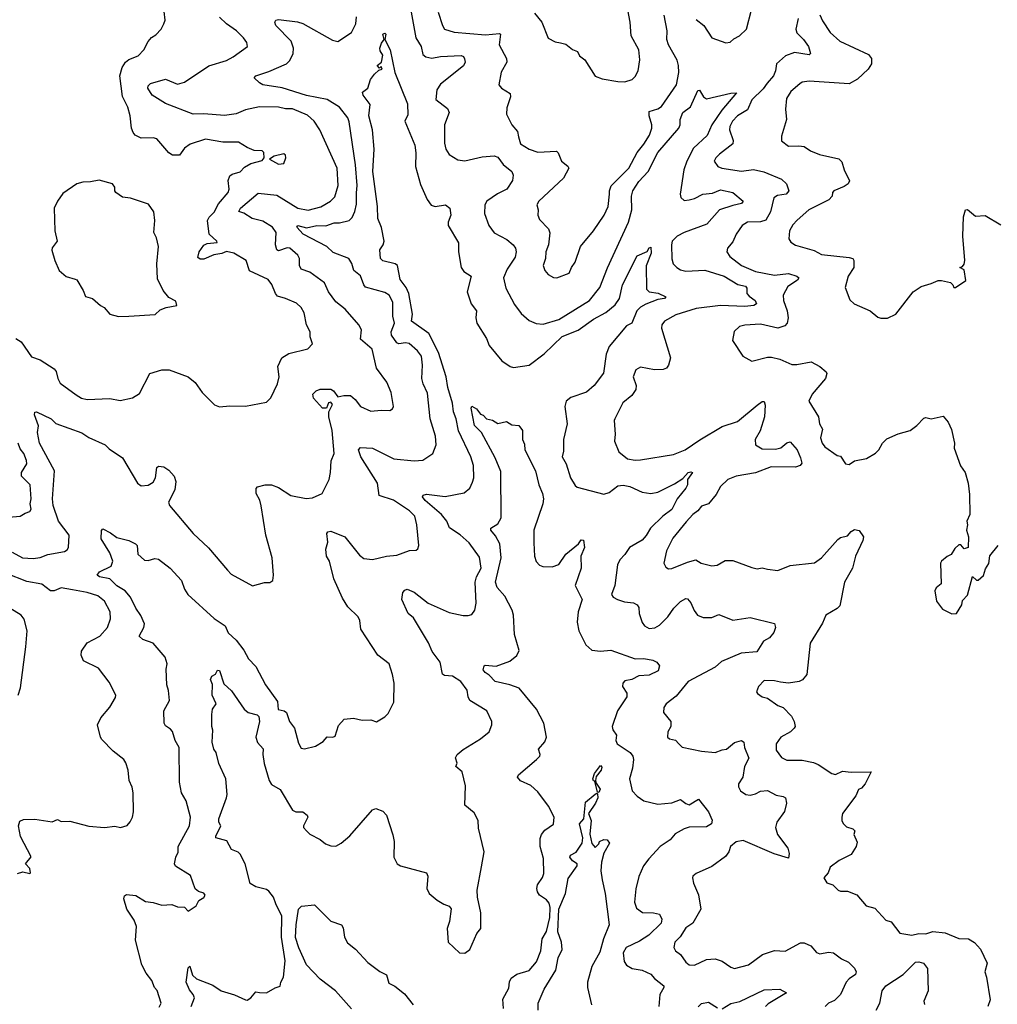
# Model space of a CAD drawing. Extents: x 1690054 to 1842981, y 782881 to 914114.
# Tile 654 of 656: x 1805038 to 1810655, y 888038 to 893699. Entities that reach past the tile are written whole.
import ezdxf

# ---------------------------------------------------------------- set-up
doc = ezdxf.new("R2010")
doc.units = 0

msp = doc.modelspace()

# ---------------------------------------------------------------- linework, layer by layer
at = {"layer": '0CON10XD'}
for points in [[(1807280, 893785), (1807314.7, 893595), (1807344, 893545), (1807355, 893498.6), (1807372, 893485), (1807405, 893476.8), (1807455, 893487.9), (1807575, 893492.9), (1807587.6, 893487.6), (1807593.3, 893473.3), (1807596.9, 893455), (1807587.1, 893432.9), (1807455, 893327.5), (1807433.8, 893295), (1807429.7, 893239.7), (1807495, 893188.1), (1807505.5, 893165), (1807478.5, 893095), (1807478.3, 892988.3), (1807486, 892955), (1807505, 892923.8), (1807555, 892892.5), (1807595, 892887.8), (1807695, 892910.9), (1807765, 892915.8), (1807785, 892907.5), (1807816.2, 892866.2), (1807865.7, 892825), (1807872.5, 892805), (1807868.8, 892775), (1807836, 892725), (1807782.7, 892697.3), (1807721.4, 892655), (1807711.4, 892635), (1807707.8, 892585), (1807733.3, 892515), (1807763.8, 892473.8), (1807837.5, 892435), (1807873.3, 892405), (1807886.4, 892385), (1807890.8, 892365), (1807885, 892334.2), (1807838.8, 892265), (1807817.5, 892215), (1807831.5, 892155), (1807881.5, 892061.5), (1807918.8, 892008.8), (1807965, 891970), (1808005, 891951.9), (1808045, 891948.1), (1808135, 891974.6), (1808312.2, 892085), (1808370.8, 892159.2), (1808415, 892272.9), (1808537, 892535), (1808556.1, 892605), (1808553.8, 892685), (1808561.9, 892715), (1808595, 892769.3), (1808649.5, 892825), (1808705.3, 892935), (1808825, 893074.2), (1808832.2, 893095), (1808832.2, 893125), (1808848.6, 893165), (1808891.4, 893198.6), (1808935, 893291.2), (1808945, 893293.3), (1808966.2, 893255), (1808985, 893242.9), (1809125, 893275.6), (1809157.5, 893277.5), (1809072.4, 893177.6), (1809015.2, 893094.8), (1808987.4, 893032.6), (1808909, 892961), (1808870.5, 892885), (1808853.5, 892835), (1808833.8, 892695), (1808836.5, 892676.5), (1808855, 892659.2), (1808885, 892662.5), (1808915, 892670.4), (1808963.5, 892696.5), (1809018.5, 892701.5), (1809065, 892720.9), (1809135, 892704.3), (1809194.2, 892655), (1809185, 892641.1), (1809135, 892631.1), (1809058.6, 892605), (1808986.5, 892523.5), (1808855, 892475.3), (1808815.7, 892454.3), (1808787.7, 892425), (1808782.7, 892405), (1808784.6, 892324.6), (1808793.1, 892295), (1808813.3, 892273.3), (1808835, 892260), (1808865, 892252.5), (1808975, 892258.9), (1809085, 892223.9), (1809165, 892175.4), (1809207.7, 892167.7), (1809215.5, 892155), (1809216.9, 892125), (1809229.1, 892109.1), (1809263.1, 892085), (1809271.9, 892065), (1809256.2, 892055), (1809205, 892049), (1809065.2, 892054.8), (1808925, 892038.6), (1808807.5, 892002.5), (1808742.5, 891965), (1808726.7, 891945), (1808725.5, 891925), (1808778, 891755), (1808766.8, 891713.2), (1808754.3, 891695.7), (1808735, 891688.6), (1808685, 891685.6), (1808605, 891701.2), (1808578.8, 891685), (1808562.5, 891645), (1808580.8, 891595), (1808577.6, 891572.4), (1808555, 891538), (1808504.4, 891495.6), (1808457.5, 891405), (1808453.3, 891395), (1808460, 891315), (1808456.2, 891275), (1808480, 891215), (1808530, 891175), (1808575, 891166.7), (1808605, 891168.5), (1808795, 891198.2), (1808862, 891225), (1808946.5, 891283.5), (1809075, 891360), (1809161.9, 891388.1), (1809275, 891482.9), (1809305, 891503.8), (1809315, 891503.3), (1809322.3, 891482.3), (1809318, 891415), (1809291.9, 891335), (1809263.1, 891285), (1809265.4, 891255.4), (1809305, 891231.2), (1809380.4, 891229.6), (1809411.8, 891238.2), (1809445, 891265.6), (1809465, 891272), (1809505, 891225.8), (1809525, 891180), (1809531.2, 891148.8), (1809522.5, 891135), (1809495, 891126), (1809355, 891127.5), (1809265, 891093.4), (1809154.7, 891075.3), (1809107.5, 891055), (1809064.2, 891015), (1809040, 890970), (1808995.8, 890915), (1808955, 890902), (1808934.6, 890875.4), (1808905, 890854.4), (1808867.3, 890812.7), (1808791.7, 890718.2), (1808754.5, 890645), (1808739.4, 890575), (1808750.5, 890550.5), (1808765, 890542.5), (1808785, 890543.1), (1808875, 890580), (1808922.6, 890592.6), (1808953.5, 890573.5), (1809015, 890558.5), (1809046.2, 890563.8), (1809090.9, 890589.1), (1809135, 890590.6), (1809245, 890549.2), (1809275, 890542.5), (1809305, 890547.1), (1809335, 890539.2), (1809395, 890532.5), (1809465, 890560), (1809605, 890576), (1809645, 890604.2), (1809739.2, 890710.8), (1809755, 890721.5), (1809795, 890730.8), (1809815, 890755.8), (1809835, 890768.1), (1809862.5, 890762.5), (1809886, 890725), (1809882.9, 890705), (1809841.2, 890615), (1809822.5, 890545), (1809778, 890465), (1809750, 890330), (1809735.9, 890314.1), (1809670, 890275), (1809651.3, 890228.7), (1809579.1, 890115), (1809560.9, 889935), (1809536.4, 889903.6), (1809516.5, 889893.5), (1809455, 889883.8), (1809409.6, 889889.6), (1809375, 889898.5), (1809315, 889900), (1809282.5, 889865), (1809272.5, 889835), (1809277.5, 889825), (1809305, 889806.2), (1809335, 889798), (1809395, 889756), (1809424.5, 889744.5), (1809472.5, 889695), (1809488.8, 889665), (1809493.3, 889635), (1809487.5, 889625), (1809467.5, 889605), (1809412, 889575), (1809384.4, 889535), (1809385, 889500), (1809415, 889458), (1809445, 889441.4), (1809535, 889442.7), (1809598.3, 889428.3), (1809626.6, 889416.6), (1809705, 889366), (1809725, 889360), (1809765, 889378), (1809815, 889372.5), (1809930, 889375), (1809896.7, 889305), (1809875, 889280), (1809857, 889273), (1809842.3, 889237.7), (1809766.7, 889135), (1809761.2, 889115), (1809762.5, 889092.5), (1809772.5, 889075), (1809789.3, 889059.3), (1809825, 889046.7), (1809836.2, 889036.2), (1809831.2, 889015), (1809850.5, 888970.5), (1809844.2, 888945), (1809815, 888898.8), (1809746.7, 888865), (1809695, 888826.7), (1809683.3, 888795), (1809658.8, 888765), (1809675, 888736.7), (1809710, 888725), (1809740, 888695), (1809755, 888688.8), (1809795, 888688.8), (1809848.3, 888668.3), (1809901.2, 888605), (1809950.9, 888590.9), (1810015, 888522.5), (1810045, 888512.5), (1810095, 888446.7), (1810165, 888436.7), (1810205, 888444.7), (1810245, 888443.1), (1810285, 888456.5), (1810355, 888448.6), (1810435, 888417.5), (1810490, 888415), (1810525, 888393.3), (1810558, 888355), (1810597.1, 888275), (1810582.9, 888225), (1810594.3, 888195), (1810614.6, 888065), (1810601.4, 888025)], [(1804995, 890638.1), (1805054.2, 890604.2), (1805115, 890601.6), (1805155, 890607.5), (1805200, 890625), (1805295, 890641.8), (1805309.8, 890650.2), (1805318.1, 890665), (1805321.5, 890735), (1805260.3, 890815), (1805230.3, 890905), (1805226.5, 890945), (1805237.3, 891105), (1805151.1, 891265), (1805140, 891325), (1805145.7, 891364.3), (1805122.5, 891427.5), (1805125, 891442.5), (1805135, 891444), (1805218.8, 891405), (1805245, 891377.5), (1805395, 891324.4), (1805435, 891296.7), (1805528.8, 891255), (1805551.5, 891231.5), (1805629.2, 891179.2), (1805714.6, 891034.6), (1805735, 891019.2), (1805775, 891021.9), (1805805, 891039.2), (1805818.1, 891065), (1805826.1, 891123.9), (1805835, 891131.2), (1805865, 891128), (1805895, 891109.2), (1805925, 891074.2), (1805934.6, 891044.6), (1805929.6, 890995), (1805892.9, 890925), (1805898.6, 890905), (1806034, 890745), (1806122.1, 890662.1), (1806231.2, 890535), (1806251.9, 890511.9), (1806375, 890443.3), (1806445, 890462.5), (1806475, 890462.5), (1806492.5, 890475), (1806496.7, 890505), (1806488, 890605), (1806451.2, 890735), (1806424.4, 890904.4), (1806416.6, 890936.6), (1806396, 890975), (1806396.1, 891003.9), (1806405, 891013.3), (1806447.5, 891025), (1806485, 891025.5), (1806525, 891008.9), (1806595, 890963.8), (1806684.5, 890945.5), (1806720.5, 890949.5), (1806776, 890975), (1806815.6, 891055), (1806824.5, 891095.5), (1806827.9, 891162.1), (1806844, 891205), (1806833.8, 891336.2), (1806814.6, 891415), (1806813.3, 891445), (1806835.9, 891485.9), (1806825, 891500), (1806813, 891497), (1806800, 891465), (1806777.5, 891465), (1806725, 891523.3), (1806722, 891545), (1806741.2, 891565), (1806765, 891574), (1806825, 891574), (1806840, 891565), (1806865, 891530), (1806901.1, 891538.9), (1806937.6, 891537.6), (1806965, 891514.4), (1806995, 891474.5), (1807055, 891448), (1807115, 891454.2), (1807165, 891451.4), (1807179.3, 891460.7), (1807185.5, 891475), (1807172.7, 891555), (1807146.7, 891615), (1807088.6, 891695), (1807063.5, 891805), (1806995, 891862), (1807002.1, 891915), (1806986.8, 891945), (1806907.8, 892035), (1806855, 892077.1), (1806811.9, 892135), (1806789.2, 892185), (1806705, 892247.3), (1806654.9, 892264.9), (1806644.8, 892284.8), (1806645.2, 892304.8), (1806644.6, 892325), (1806635, 892344.4), (1806589.2, 892385), (1806575, 892387.1), (1806525, 892369.6), (1806514.7, 892374.7), (1806507.8, 892405), (1806512.1, 892475), (1806490.8, 892505), (1806435, 892540), (1806374.2, 892555), (1806325, 892586.4), (1806296.7, 892596.7), (1806306.7, 892615), (1806408, 892702), (1806515, 892689.2), (1806635, 892615.9), (1806695, 892602.9), (1806767.7, 892622.3), (1806823.3, 892655), (1806848.9, 892681.1), (1806867.5, 892745), (1806861.3, 892845), (1806761.5, 893065), (1806730, 893115), (1806690.5, 893149.5), (1806605, 893185.5), (1806565, 893185.5), (1806525, 893195.4), (1806415, 893198.2), (1806335, 893181.1), (1806282.3, 893157.7), (1806215, 893147.5), (1806095, 893157.7), (1806035, 893155.3), (1805875, 893216.7), (1805798, 893265), (1805773.8, 893305), (1805775, 893317.5), (1805788.8, 893331.2), (1805875, 893357.5), (1805945, 893327.9), (1805985, 893339.6), (1806125, 893433.3), (1806226.4, 893463.6), (1806264.5, 893485.5), (1806346.7, 893545), (1806343, 893567), (1806324.3, 893595), (1806284.3, 893635), (1806225, 893674.5), (1806185, 893712.3)], [(1806344.2, 892964.2), (1806294.2, 892994.2), (1806205, 892995.5), (1806105, 893012.5), (1806016.8, 892983.2), (1805985, 892960), (1805955, 892920.6), (1805915, 892920.5), (1805893.7, 892933.7), (1805825, 893014.3), (1805805, 893019.4), (1805735, 893017.8), (1805701.2, 893035), (1805690.5, 893050.5), (1805680.6, 893075), (1805672.5, 893145), (1805658.6, 893195), (1805627.7, 893257.7), (1805612.9, 893375), (1805626.7, 893423.3), (1805645, 893454.5), (1805665, 893469.2), (1805719.2, 893490.8), (1805751.4, 893525), (1805775, 893573.3), (1805794.1, 893595.9), (1805819.3, 893610.7), (1805850, 893645), (1805866.7, 893675), (1805873.3, 893695), (1805867.1, 893745)], [(1807315, 890649.2), (1807325, 890656.2), (1807331.4, 890675), (1807320, 890795), (1807307.3, 890845), (1807277.8, 890875), (1807185, 890936.1), (1807103.5, 890963.5), (1807094.6, 891035), (1806998.5, 891185), (1806984, 891225), (1806995, 891240), (1807065, 891236.4), (1807186.7, 891175), (1807305, 891163.1), (1807354.4, 891165.6), (1807411.2, 891205), (1807430, 891255), (1807427.8, 891305), (1807395.5, 891405), (1807381.1, 891551.1), (1807355.6, 891605), (1807349.1, 891635), (1807352.5, 891712.5), (1807347.1, 891765), (1807324.4, 891795), (1807275, 891837.3), (1807255, 891841.8), (1807216, 891836), (1807205, 891840.9), (1807174.7, 891885), (1807173.1, 891905), (1807191.6, 891955), (1807182.7, 891995), (1807181.2, 892075), (1807160, 892115), (1807135, 892131.2), (1807025, 892161.5), (1807014.3, 892174.3), (1806995, 892225.7), (1806957.1, 892257.1), (1806946.8, 892296.8), (1806929.5, 892325), (1806839.7, 892359.8), (1806801.8, 892395), (1806666.2, 892465), (1806630, 892505), (1806635, 892516.4), (1806685, 892502.8), (1806745, 892514.7), (1806796.6, 892513.4), (1806845, 892530), (1806875, 892531.1), (1806930.8, 892545), (1806947.7, 892562.3), (1806964.1, 892595.9), (1806972.3, 892637.7), (1806973.8, 892703.8), (1806976.6, 892745), (1806967.8, 892865), (1806931.2, 893111.2), (1806922.5, 893135), (1806875.6, 893195), (1806805, 893239.7), (1806685, 893262), (1806545, 893307.6), (1806435, 893324.5), (1806414.8, 893334.8), (1806384.4, 893364.4), (1806394.7, 893375.3), (1806469.5, 893400.5), (1806570, 893445), (1806590.6, 893465), (1806609.4, 893505), (1806611.8, 893535), (1806597.3, 893575), (1806510, 893665), (1806504.6, 893685), (1806510, 893695), (1806525, 893699.5), (1806634.1, 893685.9), (1806665, 893676.2), (1806835, 893581.5), (1806865, 893573.5), (1806945, 893625.6), (1806968.7, 893675), (1806973.7, 893715)], [(1807442.4, 893742.4), (1807466.4, 893665), (1807478, 893645), (1807535, 893626.9), (1807715, 893612.2), (1807795, 893620), (1807800, 893615), (1807793.6, 893555), (1807834.4, 893475), (1807836.9, 893455), (1807803.4, 893396.6), (1807790.8, 893325), (1807806, 893305), (1807856, 893275), (1807857.5, 893255), (1807837.1, 893192.9), (1807835.8, 893155), (1807865.6, 893095), (1807897.5, 893055), (1807904.5, 893024.5), (1807915.7, 892985.7), (1807965, 892954.2), (1808015, 892937.8), (1808122.5, 892942.5), (1808132.6, 892932.6), (1808151.1, 892885), (1808187.5, 892857.5), (1808193.8, 892845), (1808162.4, 892787.6), (1808020.8, 892655), (1808010, 892635), (1808017.5, 892605), (1808015.8, 892575), (1808025, 892550), (1808075.8, 892495.8), (1808084.3, 892474.3), (1808077.1, 892405), (1808060.6, 892365), (1808058.6, 892325), (1808045.8, 892285), (1808055, 892256.7), (1808074.3, 892234.3), (1808105, 892217.5), (1808125, 892214.4), (1808195, 892241.2), (1808208, 892275), (1808229.2, 892305), (1808260.6, 892395), (1808335.7, 892484.3), (1808396.7, 892575), (1808419.1, 892625), (1808426.9, 892695), (1808426.9, 892715), (1808436.8, 892743.2), (1808538.9, 892845), (1808585.5, 892935), (1808625, 892983.1), (1808656.9, 893035), (1808670, 893075), (1808670.4, 893095), (1808654, 893146), (1808655, 893170.8), (1808705, 893185.3), (1808725, 893198.7), (1808812.8, 893325), (1808825.3, 893395), (1808823.9, 893435), (1808816.2, 893466.2), (1808766.7, 893555), (1808756.9, 893585), (1808758.6, 893635), (1808740.8, 893725)], [(1807996.4, 893736.4), (1808037.5, 893685), (1808075, 893593.3), (1808115, 893572), (1808145, 893565.8), (1808175, 893558.8), (1808215, 893526.7), (1808242.5, 893515), (1808255, 893490), (1808285, 893467.5), (1808345, 893373.8), (1808385, 893358), (1808475, 893344.2), (1808515, 893342), (1808556.7, 893355), (1808575, 893371.2), (1808591.4, 893405), (1808601.7, 893468.3), (1808595.5, 893525.5), (1808551.4, 893605), (1808546, 893685), (1808532.5, 893755)], [(1808925, 893700.6), (1808969.4, 893665), (1809014.2, 893595), (1809095, 893565.8), (1809119.7, 893570.3), (1809140.6, 893589.4), (1809174.4, 893605.6), (1809213.5, 893645), (1809242, 893755)], [(1809635, 893726.2), (1809651.2, 893691.2), (1809695, 893624.5), (1809751.2, 893575), (1809915, 893499.1), (1809932.9, 893475), (1809933.3, 893445), (1809913.1, 893415), (1809852.2, 893357.7), (1809805, 893330.4), (1809575, 893345.7), (1809535, 893338.6), (1809520.9, 893329.1), (1809469.2, 893285), (1809443.1, 893245), (1809438, 893185), (1809444.2, 893125), (1809415, 893030), (1809415, 893002.5), (1809455, 892971.2), (1809515, 892973.8), (1809545, 892968.8), (1809582.5, 892945), (1809634.3, 892924.3), (1809745, 892898.6), (1809761.3, 892881.3), (1809774.6, 892834.6), (1809807, 892773), (1809798.8, 892755), (1809775, 892739.2), (1809716.2, 892715), (1809708.8, 892705), (1809706.1, 892683.9), (1809687.3, 892662.7), (1809572.5, 892605), (1809505, 892545.8), (1809481.1, 892518.9), (1809462.2, 892485), (1809458.1, 892438.1), (1809469.1, 892419.1), (1809495, 892402.5), (1809602.1, 892372.1), (1809645, 892348.6), (1809805, 892331.5), (1809825, 892325.6), (1809831.9, 892315)], [(1809511.2, 893705), (1809496.7, 893645), (1809502.7, 893622.7), (1809541.8, 893585), (1809569.5, 893545), (1809582.5, 893505), (1809574.2, 893495.8), (1809490, 893510), (1809439.2, 893490.8), (1809386.9, 893445), (1809381.5, 893405), (1809370, 893375), (1809333, 893333), (1809309, 893301), (1809245, 893238.5), (1809219.9, 893180.1), (1809162.7, 893145), (1809133.9, 893115), (1809119.3, 893085), (1809116.7, 893065), (1809137.6, 893005), (1809135.5, 892985), (1809058.6, 892925), (1809037.5, 892905), (1809027.5, 892885), (1809050, 892855), (1809072.5, 892845), (1809185, 892828.7), (1809255, 892838), (1809314.1, 892824.1), (1809415, 892781.5), (1809444.3, 892755), (1809457.5, 892715), (1809441.2, 892695), (1809391.7, 892688.3), (1809370.5, 892675), (1809352, 892595), (1809325, 892546.1), (1809295, 892536.5), (1809220, 892535), (1809190, 892515), (1809155, 892466), (1809135, 892421.4), (1809104.3, 892385), (1809101.5, 892365), (1809117.6, 892337.6), (1809185, 892285.3), (1809265, 892251.1), (1809375, 892229.8), (1809455, 892238.8), (1809503.8, 892225), (1809514.2, 892215), (1809507.9, 892202.1), (1809451.5, 892165), (1809425.5, 892115), (1809426, 892085), (1809447.4, 892025), (1809452.8, 891985), (1809446.9, 891955), (1809435, 891939.1), (1809395, 891926), (1809295, 891948.5), (1809205, 891943.1), (1809174.5, 891935.5), (1809144.2, 891905.8), (1809133.8, 891855), (1809193.3, 891765), (1809245, 891735.7), (1809335, 891759.1), (1809358.7, 891758.7), (1809405, 891747.8), (1809475, 891716.7), (1809503.7, 891716.3), (1809585, 891732.5), (1809636, 891705), (1809671.4, 891675), (1809675.5, 891664.5), (1809668.6, 891635), (1809591.9, 891545), (1809572.5, 891505), (1809628.5, 891415), (1809633.8, 891375), (1809650, 891345), (1809639.4, 891295), (1809648.6, 891265), (1809665, 891244), (1809735, 891192.5), (1809755, 891190), (1809783.3, 891145), (1809805, 891142.5), (1809835, 891163.3), (1809903.9, 891176.1), (1809955, 891206.2), (1809973.8, 891225), (1809995.9, 891264.1), (1810021.2, 891288.8), (1810085, 891317.5), (1810155, 891336.7), (1810193.3, 891365), (1810233, 891407), (1810245, 891411.2), (1810275, 891403.3), (1810345, 891420), (1810373.8, 891385), (1810392.3, 891342.3), (1810410, 891265), (1810408, 891235), (1810443.2, 891133.2), (1810470, 891095), (1810487.5, 891035), (1810495, 890970), (1810497.5, 890855), (1810480, 890815), (1810484, 890795), (1810478, 890765), (1810490, 890725), (1810487.5, 890665), (1810465, 890657.5), (1810445, 890680), (1810435, 890680), (1810410.7, 890659.3), (1810390, 890625), (1810366.4, 890613.6), (1810335, 890586.7), (1810328.8, 890575), (1810332.5, 890455), (1810305, 890433.3), (1810296.2, 890415), (1810306.7, 890355), (1810340.7, 890310.7), (1810395, 890283.3), (1810420, 890285), (1810452.5, 890335), (1810455, 890360), (1810485, 890390), (1810513, 890497), (1810535, 890477.5), (1810545, 890477.5), (1810576.4, 890503.6), (1810588.3, 890541.7), (1810607, 890573), (1810613, 890617), (1810660, 890675)], [(1806023.5, 888025), (1806041.9, 888075), (1806034.3, 888095), (1806012.4, 888122.4), (1805994.7, 888165), (1806005, 888248.8), (1806015, 888258), (1806031.1, 888205), (1806054, 888184), (1806148, 888148), (1806195.3, 888115.3), (1806272.6, 888092.6), (1806335, 888063.1), (1806345, 888061.9), (1806365.4, 888074.6), (1806395, 888110), (1806415, 888106.7), (1806455, 888103.8), (1806505, 888133.8), (1806535, 888143.3), (1806538.8, 888165), (1806554.2, 888195), (1806562.2, 888287.8), (1806542.2, 888425), (1806544.7, 888544.7), (1806508.6, 888615), (1806495.8, 888655), (1806468.9, 888688.9), (1806455, 888698.1), (1806395, 888713.8), (1806362.8, 888732.7), (1806333.5, 888845), (1806305, 888902.1), (1806293.4, 888913.4), (1806255, 888927.5), (1806228.4, 888978.4), (1806165.4, 888995.4), (1806164.2, 889005), (1806192.7, 889065), (1806181.1, 889085), (1806181, 889105), (1806226.5, 889225), (1806229.1, 889245), (1806222.3, 889335), (1806181.9, 889421.9), (1806166.3, 889486.3), (1806153.1, 889505), (1806143.1, 889545), (1806148.1, 889615), (1806141.9, 889635), (1806140.8, 889705), (1806146.2, 889735), (1806166, 889765), (1806144.4, 889815), (1806146.1, 889876.1), (1806133.3, 889905), (1806142.5, 889925), (1806163, 889937), (1806175, 889960), (1806185, 889956.7), (1806210, 889880), (1806255, 889840.6), (1806327.7, 889735), (1806350, 889715), (1806402.3, 889702.3), (1806412.1, 889692.1), (1806416, 889665), (1806393.8, 889573.8), (1806404.2, 889544.3), (1806436.2, 889506.2), (1806434.1, 889475), (1806441.9, 889421.9), (1806471.2, 889325), (1806485, 889302.5), (1806533.9, 889273.9), (1806604.3, 889155), (1806625, 889144.4), (1806664.4, 889144.4), (1806690, 889125), (1806693.8, 889115), (1806667.5, 889065), (1806668.8, 889055), (1806685, 889036.2), (1806705, 889016.7), (1806765, 888986.7), (1806795, 888961.2), (1806825, 888948.8), (1806855, 888948), (1806885.5, 888964.5), (1806935, 889006), (1807065, 889156.7), (1807085, 889163.8), (1807125, 889148.8), (1807146, 889125), (1807182.7, 889012.7), (1807189.2, 888975), (1807188, 888885), (1807205.9, 888845.9), (1807225, 888833.8), (1807375, 888793.3), (1807383.8, 888775), (1807376.7, 888705), (1807390, 888675), (1807436.4, 888636.4), (1807475, 888613.3), (1807505, 888603.3), (1807517.7, 888587.7), (1807507.5, 888515), (1807493.3, 888475), (1807500, 888395), (1807565, 888333.3), (1807595, 888332.5), (1807625, 888353.3), (1807663.9, 888446.1), (1807686.7, 888475), (1807688, 888565), (1807668.1, 888655), (1807667.1, 888695), (1807690.6, 888829.4), (1807705.8, 888915), (1807675, 889050), (1807672, 889095), (1807648.3, 889138.3), (1807595, 889182.5), (1807600, 889295), (1807580, 889375), (1807543.8, 889405), (1807551.2, 889425), (1807541.2, 889455), (1807551.2, 889475), (1807585, 889503.8), (1807686.2, 889565), (1807735, 889603.8), (1807750, 889645), (1807750, 889665), (1807722.5, 889725), (1807623.8, 889785), (1807614, 889805), (1807609.4, 889845), (1807573.1, 889895), (1807525, 889925.6), (1807479.2, 889929.2), (1807467, 889937), (1807454.4, 890005), (1807407.3, 890067.3), (1807386.2, 890116.2), (1807299.9, 890259.9), (1807269.4, 890285), (1807234.2, 890365), (1807238.8, 890405), (1807250.9, 890419.1), (1807265, 890424.3), (1807305, 890407.3), (1807385, 890344.6), (1807505, 890290.6), (1807585, 890274), (1807615, 890273.8), (1807635, 890280), (1807653.8, 890305), (1807660, 890345), (1807654.4, 890465), (1807662.5, 890495), (1807690, 890545), (1807678.9, 890608.9), (1807620.6, 890690.6), (1807568, 890738), (1807506.7, 890776.7), (1807491.8, 890815), (1807460.6, 890855), (1807367.5, 890935), (1807352.9, 890955), (1807356, 890965), (1807375, 890971.8), (1807482.8, 890957.2), (1807592.1, 890977.9), (1807624.4, 891005), (1807639.2, 891039.2), (1807646.7, 891065), (1807644.5, 891135), (1807629.1, 891185), (1807558.7, 891335), (1807544.8, 891405), (1807529.7, 891445), (1807525.2, 891495), (1807497.6, 891585), (1807488.7, 891645), (1807445, 891784.5), (1807388.3, 891895), (1807288.4, 891965), (1807293.9, 892005), (1807273.4, 892125), (1807258.2, 892158.2), (1807223.3, 892205), (1807208.1, 892285), (1807194.6, 892294.6), (1807125, 892313.3), (1807111.4, 892325), (1807106.9, 892375), (1807126.5, 892405), (1807132.1, 892425), (1807116.4, 892503.6), (1807095.4, 892555), (1807092.7, 892625), (1807066.2, 892825), (1807074.2, 892955), (1807064.7, 893065), (1807044.3, 893145), (1807051.7, 893211.7), (1807011.9, 893265), (1807008.3, 893281.7), (1807037.5, 893305), (1807053.8, 893355), (1807076.7, 893385), (1807101.7, 893408.3), (1807120, 893415), (1807115, 893430), (1807105, 893420), (1807092.5, 893435), (1807116.1, 893453.9), (1807123.8, 893495), (1807108.8, 893518.8), (1807107.3, 893535), (1807116.7, 893563.3), (1807132.5, 893585), (1807124.5, 893615), (1807135, 893622), (1807142, 893615), (1807136, 893585), (1807165.5, 893525), (1807194, 893395), (1807265.5, 893215), (1807267.7, 893152.3), (1807251.5, 893115), (1807307.5, 892977.5), (1807314, 892934), (1807312.5, 892855), (1807341.2, 892751.2), (1807378.9, 892665), (1807402.2, 892632.2), (1807425, 892624.4), (1807485, 892634.3), (1807509.4, 892615), (1807515.4, 892575), (1807500.4, 892535), (1807499.6, 892515), (1807560, 892415), (1807558.5, 892365), (1807575, 892273.8), (1807590.6, 892250.6), (1807632, 892225), (1807608.5, 892135), (1807631.2, 892065), (1807663.5, 892025), (1807658.2, 891985), (1807664.7, 891955), (1807719.2, 891865), (1807735.5, 891825), (1807807.9, 891737.9), (1807856.7, 891705), (1807875, 891699.2), (1807965, 891712.2), (1808052.1, 891777.9), (1808155, 891876.9), (1808246.5, 891913.5), (1808335, 891977.6), (1808405.2, 892014.8), (1808459.9, 892060.1), (1808483.9, 892095), (1808502.1, 892175), (1808585, 892341.2), (1808643.6, 892366.4), (1808655, 892386.2), (1808665, 892390), (1808666.8, 892356.8), (1808636.9, 892283.1), (1808640, 892150), (1808654.6, 892134.6), (1808707.1, 892127.1), (1808750, 892105), (1808743.3, 892096.7), (1808705, 892090), (1808635, 892063.7), (1808604.3, 892045.7), (1808583.5, 892025), (1808556, 891954), (1808525, 891939.1), (1808425, 891820), (1808408.2, 891775), (1808392.5, 891667.5), (1808339.2, 891595), (1808295, 891557.5), (1808205, 891526.8), (1808177.8, 891505), (1808170.9, 891475), (1808184.1, 891375), (1808162.9, 891285), (1808162.5, 891217.5), (1808154.5, 891185), (1808177.1, 891145), (1808203.6, 891065), (1808230, 891020), (1808241.1, 891011.1), (1808395, 890970.8), (1808425, 890980.7), (1808475, 891018.4), (1808505, 891023.4), (1808544.2, 891014.2), (1808615, 890981.8)], [(1805015, 891865.7), (1805045, 891846), (1805105, 891760.8), (1805155, 891744.2), (1805235, 891692), (1805246.4, 891676.4), (1805256.2, 891636.2), (1805269.8, 891609.8), (1805362.9, 891542.9), (1805393.2, 891523.2), (1805425, 891515.6), (1805555, 891521.4), (1805615, 891510), (1805685, 891524), (1805725, 891550), (1805785.6, 891664.4), (1805855, 891685.6), (1805895.5, 891685.5), (1806005.8, 891645.8), (1806045, 891613.3), (1806086.1, 891556.1), (1806157.5, 891485), (1806185, 891473.3), (1806245, 891478.8), (1806335, 891476.2), (1806455, 891500), (1806481.2, 891525), (1806518.6, 891605), (1806528.2, 891645), (1806520.5, 891705), (1806544.7, 891755.3), (1806585, 891778.9), (1806694, 891806), (1806720, 891835), (1806706, 891875), (1806706, 891905), (1806685.8, 891945), (1806672.7, 892012.7), (1806654.7, 892044.7), (1806628.9, 892068.9), (1806565, 892096.5), (1806518.9, 892108.9), (1806506.7, 892125), (1806486.4, 892176.4), (1806464.5, 892204.5), (1806358.9, 892255), (1806339.1, 892315), (1806267.2, 892357.2), (1806225, 892365.7), (1806200, 892355), (1806152.5, 892347.5), (1806095, 892321.5), (1806075, 892321.1), (1806061.8, 892331.8), (1806068.8, 892365), (1806095, 892403.3), (1806115, 892412.9), (1806171.7, 892418.3), (1806171.2, 892425), (1806126.9, 892465), (1806116, 892545), (1806125.8, 892564.2), (1806155, 892591.9), (1806180.6, 892639.4), (1806236.4, 892705), (1806241.2, 892725), (1806235.3, 892774.7), (1806245, 892800.8), (1806258.9, 892811.1), (1806305, 892824.2), (1806329.8, 892850.2), (1806365, 892872.5), (1806430.7, 892889.3), (1806442.5, 892905), (1806440, 892935), (1806430, 892945), (1806385, 892946.7), (1806344.2, 892964.2)], [(1806525, 892868.8), (1806555, 892872.5), (1806567.5, 892905), (1806565, 892920), (1806555, 892926.7), (1806500, 892915), (1806473, 892897), (1806525, 892868.8)], [(1805605, 891993.3), (1805665, 891994.2), (1805816.4, 892003.6), (1805845, 892030), (1805880, 892045), (1805940, 892055), (1805935, 892080), (1805895, 892102.5), (1805861.2, 892141.2), (1805828.8, 892208.8), (1805825.8, 892295), (1805835.6, 892395), (1805824.2, 892445), (1805808.6, 892475), (1805814.3, 892545), (1805809.2, 892595), (1805778.5, 892638.5), (1805675, 892672.9), (1805628.8, 892678.8), (1805590, 892705), (1805583.8, 892715), (1805583.8, 892735), (1805570, 892755), (1805495, 892775.8), (1805445, 892765.8), (1805400, 892765), (1805365.9, 892754.1), (1805285, 892698.8), (1805254, 892655), (1805235.8, 892614.2), (1805240, 892485), (1805252, 892425), (1805225, 892386.7), (1805223, 892373), (1805238.8, 892315), (1805265, 892257.5), (1805305, 892222.5), (1805356.7, 892206.7), (1805365, 892202.5), (1805402.7, 892142.7), (1805415, 892106.7), (1805456.7, 892095), (1805502.5, 892055), (1805522.5, 892045), (1805555, 892006.7), (1805605, 891993.3)], [(1809831.9, 892315), (1809831.1, 892275), (1809798.6, 892225), (1809780.5, 892159.5), (1809807.3, 892087.3), (1809832.5, 892065), (1809924.1, 892024.1), (1809969.3, 891989.3), (1809987, 891983), (1810025, 891982.5), (1810072.5, 892005), (1810171.2, 892135), (1810217.5, 892165), (1810275, 892181.2), (1810315, 892200), (1810335, 892200), (1810387, 892187), (1810400, 892175), (1810405, 892160), (1810415, 892160), (1810475, 892200), (1810465, 892260), (1810440, 892275), (1810455, 892280), (1810465, 892292.5), (1810468.8, 892315), (1810456.7, 892455), (1810461.2, 892565), (1810473.6, 892606.4), (1810485, 892606.7), (1810529.5, 892569.5), (1810585, 892573.8), (1810675, 892519.2)], [(1807771.9, 890731.9), (1807744.4, 890765), (1807744.2, 890775), (1807785, 890800), (1807803.8, 890835), (1807802.2, 891102.2), (1807769.8, 891179.8), (1807690.8, 891325), (1807650.8, 891365), (1807632.2, 891465), (1807635, 891476), (1807661.7, 891461.7), (1807685, 891430), (1807700, 891425), (1807720, 891405), (1807755, 891396.2), (1807785, 891376.7), (1807835, 891388.6), (1807865, 891370), (1807906.4, 891366.4), (1807927, 891337), (1807927.5, 891285), (1807938.3, 891258.3), (1807941.2, 891225), (1808002.5, 891105), (1808020, 891025), (1808042.2, 890975), (1808048.2, 890945), (1808044.5, 890915), (1807991.9, 890765), (1807992, 890692), (1807995.3, 890615.3), (1808005, 890583.1), (1808023.7, 890563.6), (1808043.8, 890555), (1808096.9, 890553.1), (1808135, 890566.7), (1808175, 890626.4), (1808248.8, 890685), (1808265, 890708.8), (1808277.3, 890707.3), (1808282.5, 890665), (1808261.4, 890615), (1808263.5, 890545), (1808230, 890445), (1808269.7, 890365), (1808246.2, 890295), (1808241.1, 890235), (1808250, 890185), (1808291.8, 890105), (1808325, 890073.5), (1808375, 890068.5), (1808435, 890074.5), (1808575, 890023.8), (1808625, 890025.5), (1808675, 890016.9), (1808698.8, 890005), (1808714, 889985), (1808705.7, 889955), (1808655, 889931.1), (1808595, 889926.7), (1808555, 889906.4), (1808515, 889898.1), (1808504.2, 889885), (1808501.1, 889865), (1808526.9, 889826.9), (1808527.3, 889805), (1808473, 889725), (1808441.4, 889635), (1808446.2, 889616.2), (1808466.7, 889585), (1808463.8, 889555), (1808470, 889535), (1808545.3, 889485.3), (1808560, 889465), (1808564.3, 889445), (1808558.6, 889395), (1808541.8, 889335), (1808556.3, 889266.3), (1808585.3, 889235.3), (1808625, 889207.5), (1808705, 889188), (1808785, 889196.5), (1808835, 889216.4), (1808865, 889193.1), (1808885, 889185.7), (1808937.5, 889217.5), (1808996.2, 889145), (1809016.9, 889096.9), (1809013.2, 889075), (1808985, 889058.9), (1808885, 889056.6), (1808855, 889048), (1808805, 889018.4), (1808775.6, 888984.4), (1808718.7, 888945), (1808652.3, 888875), (1808622.9, 888835), (1808595, 888773.8), (1808577.6, 888702.4), (1808570, 888625), (1808581.6, 888591.6), (1808616.1, 888566.1), (1808680, 888565), (1808715, 888556.2), (1808727, 888527), (1808722.9, 888505), (1808653.8, 888436.2), (1808598.5, 888401.5), (1808522.5, 888365), (1808505.6, 888335), (1808511.4, 888285), (1808525, 888263.8), (1808557.5, 888245), (1808615, 888234.4), (1808665, 888211.2), (1808685.8, 888185.8), (1808738.6, 888145), (1808739.4, 888135), (1808716.7, 888095), (1808710, 888025)], [(1804975, 890838.1), (1805040, 890845), (1805069.1, 890860.9), (1805095, 890872), (1805102.5, 890885), (1805098, 890915), (1805104.3, 890945), (1805097.1, 891025), (1805047.5, 891075), (1805048.5, 891095), (1805078.5, 891145), (1805077.3, 891165), (1805061.2, 891205), (1805041.1, 891231.1), (1805029.4, 891265)], [(1808615, 890981.8), (1808665, 890975.5), (1808705, 890983.3), (1808800.4, 891029.6), (1808848.9, 891061.1), (1808878.8, 891095), (1808895, 891100), (1808903.3, 891095), (1808874.3, 891055.7), (1808874.4, 891025), (1808866.4, 891005), (1808815.3, 890945), (1808785, 890882.8), (1808732.5, 890845), (1808661.8, 890775), (1808637.4, 890732.6), (1808615, 890707.5), (1808541.5, 890665), (1808515, 890624), (1808485.6, 890594.4), (1808472.9, 890565), (1808457.5, 890445), (1808438.8, 890395), (1808448.3, 890378.3), (1808472.5, 890365), (1808512.4, 890352.4), (1808565, 890345.5), (1808585, 890335.5), (1808595, 890320), (1808597.3, 890285), (1808613.7, 890233.7), (1808627.5, 890215), (1808655, 890198.1), (1808688, 890202), (1808715, 890218.5), (1808762.9, 890265), (1808796.5, 890315), (1808835, 890354.2), (1808865, 890371.2), (1808875, 890370), (1808895, 890346.7), (1808913, 890303), (1808932, 890275), (1808965, 890261.1), (1809015, 890261.4), (1809055, 890278.9), (1809135, 890246.5), (1809235, 890261.1), (1809375, 890226.7), (1809380, 890205), (1809371.2, 890175), (1809345.8, 890145), (1809311.2, 890125), (1809273.8, 890065), (1809182.9, 890057.1), (1809070.4, 890009.6), (1809035, 889976.9), (1808878, 889895), (1808810.6, 889809.4), (1808753.3, 889765), (1808740, 889745), (1808737.5, 889715), (1808780, 889665), (1808780, 889635), (1808762, 889605), (1808760, 889575), (1808772.5, 889565), (1808806.4, 889556.4), (1808825, 889536.2), (1808845, 889516.2), (1808955, 889493.8), (1809035, 889485.8), (1809075, 889502), (1809100, 889505), (1809145, 889544.3), (1809186.2, 889555), (1809198.1, 889545), (1809203.1, 889515), (1809226.7, 889453.3), (1809203.3, 889405), (1809192.2, 889345), (1809167.5, 889305), (1809167.7, 889287.7), (1809180, 889265), (1809210, 889245), (1809235, 889241.1), (1809265, 889247.5), (1809295, 889262.9), (1809335, 889267.3), (1809385, 889240.5), (1809425, 889233.3), (1809438.1, 889225), (1809443.2, 889195), (1809432.4, 889147.6), (1809387.7, 889085), (1809381.2, 889055), (1809393.1, 889015), (1809451.6, 888935), (1809460, 888905), (1809455, 888878.8), (1809372.8, 888902.8), (1809195, 888980), (1809155, 888972.9), (1809122.5, 888945), (1809113.1, 888915), (1809092.8, 888887.2), (1809015, 888830), (1808925, 888791.2), (1808906.7, 888775), (1808903.3, 888765), (1808910, 888735), (1808937.8, 888667.8), (1808951.5, 888585), (1808905.3, 888504.7), (1808865, 888478.5), (1808832.9, 888427.1), (1808802.2, 888395), (1808797.1, 888365), (1808805.8, 888345), (1808835, 888324.5), (1808865, 888280.8), (1808885, 888265.7), (1808915, 888262.9), (1808985, 888295.7), (1809035, 888300), (1809075, 888285.6), (1809125, 888251.4), (1809145, 888244.4), (1809225, 888264.4), (1809306.7, 888325), (1809375, 888347.1), (1809435.7, 888344.3), (1809525, 888392.5), (1809545, 888392), (1809584.3, 888374.3), (1809616.8, 888336.8), (1809635, 888328.1), (1809685, 888338.2), (1809714.7, 888334.7), (1809760.6, 888300.6), (1809800.4, 888280.4), (1809835, 888245.7), (1809844.4, 888225), (1809840.3, 888209.7), (1809805, 888185.6), (1809786.7, 888165), (1809754.3, 888095), (1809719.1, 888060.9), (1809686.2, 888045), (1809666.2, 888025)], [(1805838.8, 888021.2), (1805850, 888045), (1805827, 888117), (1805811.2, 888135), (1805796.1, 888176.1), (1805765, 888217.5), (1805740, 888265), (1805703.2, 888406.8), (1805708.8, 888485), (1805695, 888522.5), (1805652.5, 888585), (1805636, 888645), (1805638.8, 888661.2), (1805650.6, 888669.4), (1805705, 888662.9), (1805760, 888630), (1805805, 888624.4), (1805855, 888608.5), (1805911.9, 888611.9), (1805945, 888599.2), (1805985, 888596.7), (1806005, 888573.8), (1806052.5, 888605), (1806067.5, 888635), (1806095, 888652.5), (1806102.5, 888665), (1806095, 888676.7), (1806065, 888686.7), (1806045, 888702.5), (1806018.7, 888778.7), (1805933.2, 888833.2), (1805926.2, 888845), (1805934.2, 888885), (1805947.8, 888912.2), (1805948.1, 888945), (1806014, 889065), (1806018.9, 889115), (1805995, 889207.5), (1805968, 889255), (1805955.7, 889315), (1805954.2, 889515), (1805930.8, 889555), (1805915, 889606.2), (1805905, 889620), (1805875, 889638.8), (1805867.1, 889655), (1805866.7, 889725), (1805897.5, 889785), (1805892.5, 889842.5), (1805882.9, 889875), (1805878.9, 889965), (1805884.4, 889995), (1805874.4, 890034.4), (1805804.5, 890114.5), (1805745, 890135.7), (1805724.3, 890154.3), (1805751.1, 890205), (1805753.8, 890225), (1805733.6, 890273.6), (1805704.7, 890315), (1805675, 890379.2), (1805643.1, 890415), (1805595, 890444.6), (1805555, 890484.6), (1805495.6, 890495.6), (1805482, 890505), (1805495.8, 890525), (1805562.7, 890557.3), (1805572.3, 890585), (1805555, 890634.4), (1805506.4, 890715), (1805508, 890762), (1805515, 890771.2), (1805559.6, 890749.6), (1805595, 890722), (1805665, 890704), (1805703.3, 890685), (1805712, 890675), (1805715.8, 890625.8), (1805755, 890592), (1805775, 890589.2), (1805815, 890601.4), (1805835, 890598), (1805902.5, 890545), (1805967.1, 890475), (1805984.3, 890425), (1806003.8, 890393.8), (1806155, 890257.1), (1806217.5, 890215), (1806235, 890173.8), (1806281.7, 890131.7), (1806326, 890075), (1806352.5, 890025), (1806395, 889981.2), (1806449.2, 889875), (1806519.7, 889779.7), (1806522.7, 889732.7), (1806557.5, 889725), (1806570, 889715), (1806588.8, 889665), (1806616.6, 889626.6), (1806639.4, 889539.4), (1806655, 889510), (1806675, 889506.7), (1806737.3, 889522.7), (1806781.7, 889548.3), (1806803.9, 889576.1), (1806836.2, 889573.8), (1806850, 889580), (1806869.3, 889640.7), (1806902.5, 889677.5), (1806955, 889684.2), (1807005, 889672), (1807055, 889673.3), (1807087.3, 889662.7), (1807135, 889690), (1807155, 889710), (1807187.5, 889775), (1807188.6, 889885), (1807180, 889935), (1807160, 889995), (1807095.7, 890045.7), (1806998.8, 890195), (1806992, 890245), (1806982, 890265), (1806923.8, 890323.8), (1806892.6, 890372.6), (1806843.5, 890485), (1806816.9, 890585), (1806800, 890615), (1806797.5, 890655), (1806808.8, 890695), (1806803.3, 890745), (1806807.5, 890755), (1806825, 890758.6), (1806905, 890725.5), (1806990.6, 890620.6), (1807015, 890602), (1807065, 890595.8), (1807145.5, 890614.5), (1807205, 890621.1), (1807277.7, 890647.7), (1807315, 890649.2)], [(1807816.9, 888015), (1807813, 888067), (1807848.7, 888131.3), (1807852.4, 888167.6), (1807862.1, 888187.9), (1807895, 888211.1), (1807965, 888233.1), (1808007.4, 888282.6), (1808032.7, 888345), (1808039.5, 888415), (1808065, 888457.5), (1808083.3, 888536.7), (1808085.5, 888595.5), (1808080.2, 888620.2), (1808065, 888638.5), (1808025, 888665.7), (1808012.2, 888685), (1808008.9, 888705), (1808012.2, 888725), (1808041.8, 888768.2), (1808049.1, 888790.9), (1808046.8, 888876.8), (1808028.9, 888945), (1808028.6, 888991.4), (1808036.3, 889013.7), (1808055, 889038.8), (1808105.5, 889074.5), (1808109.5, 889115), (1808077.1, 889177.1), (1808015, 889259.2), (1807975, 889296.2), (1807915, 889323.8), (1807898, 889345), (1807903, 889357), (1808008.1, 889445), (1808025.8, 889465), (1808027.5, 889475), (1808018, 889505), (1808055, 889547.1), (1808065.4, 889575), (1808050, 889655), (1808007.6, 889735), (1807908.2, 889855), (1807855, 889874.7), (1807769.2, 889895), (1807735, 889931.2), (1807712.5, 889945), (1807701.7, 889961.7), (1807706.4, 889983.6), (1807712.5, 889987.5), (1807775, 889981.4), (1807855, 890011.8), (1807895, 890043.3), (1807907.4, 890072.6), (1807880, 890165), (1807875.3, 890275), (1807868.4, 890305), (1807825.3, 890385), (1807782, 890435), (1807771, 890465), (1807804.8, 890605), (1807796.7, 890685), (1807771.9, 890731.9)], [(1805025, 888790), (1805055, 888800), (1805095, 888790), (1805100, 888795), (1805095, 888820), (1805070, 888845), (1805103, 888887), (1805043, 889003), (1805030, 889065), (1805038.3, 889091.7), (1805059.3, 889100.7), (1805125, 889102.5), (1805225, 889087.1), (1805255, 889100), (1805275, 889090), (1805325, 889090.6), (1805435, 889062.2), (1805525, 889054.2), (1805585, 889062), (1805616.1, 889053.9), (1805655, 889066.2), (1805672.9, 889087.1), (1805685.7, 889114.3), (1805690.8, 889145), (1805688.9, 889255), (1805684.2, 889285.8), (1805665.7, 889325), (1805660, 889385), (1805647.3, 889427.3), (1805635.5, 889445.5), (1805575, 889494), (1805510.2, 889560.2), (1805501.4, 889575), (1805484.3, 889644.3), (1805504.5, 889685.5), (1805555, 889746.2), (1805587.9, 889802.1), (1805589.2, 889815), (1805550.7, 889890.7), (1805490.2, 889970.2), (1805403.3, 890013.3), (1805390, 890045), (1805392.5, 890067.5), (1805425, 890116.9), (1805497.5, 890155), (1805541.4, 890205), (1805560, 890255), (1805558.1, 890295), (1805525.6, 890355), (1805485.7, 890385.7), (1805425, 890406.6), (1805341.7, 890421.7), (1805275, 890432.5), (1805235, 890414.4), (1805215, 890414.4), (1805165, 890454), (1805079.2, 890469.2), (1804961.4, 890515)], [(1805028, 889815), (1805042.1, 889857.9), (1805073, 890093), (1805080, 890185), (1805062.7, 890252.7), (1805045, 890276.2), (1804981.2, 890315)], [(1808365, 889256.2), (1808357.5, 889257.5), (1808341.7, 889321.7), (1808335, 889323.3), (1808330.6, 889335), (1808341.4, 889365), (1808375, 889410.8), (1808382.5, 889402.5), (1808379.6, 889385), (1808351.1, 889348.9), (1808345.7, 889325), (1808349.3, 889309.3), (1808372.5, 889275), (1808365, 889256.2)], [(1808016.2, 888003.8), (1808016.4, 888045), (1808051.4, 888125), (1808118.3, 888235), (1808131.6, 888305), (1808155, 888353.3), (1808151.2, 888395), (1808129.3, 888455), (1808135.9, 888585), (1808173.8, 888675), (1808188.8, 888761.2), (1808240.8, 888835), (1808242, 888845), (1808213.3, 888863.3), (1808199.1, 888885), (1808203.3, 888895), (1808236.2, 888913.8), (1808270, 888965), (1808274.5, 888995), (1808254.4, 889075), (1808279.2, 889105), (1808289.5, 889200.5), (1808345, 889245.7), (1808355, 889252.5), (1808358.8, 889248.8), (1808358.9, 889225), (1808346.7, 889195), (1808305.8, 889135), (1808320.8, 889095), (1808313.2, 889016.8), (1808325, 888962.5), (1808345, 888940), (1808365, 888960), (1808370, 888975), (1808393.6, 888986.4), (1808413.6, 888983.6), (1808426.2, 888965), (1808395, 888907.5), (1808381.4, 888855), (1808376.4, 888806.4), (1808383.9, 888753.9), (1808401.4, 888675), (1808424.4, 888495), (1808393.3, 888415), (1808371.7, 888338.3), (1808326, 888255), (1808300.9, 888165), (1808299.6, 888135), (1808323.6, 888035)], [(1806945, 888012.2), (1806851.8, 888115), (1806765, 888182.4), (1806685.2, 888265), (1806642.4, 888362.4), (1806623.2, 888423.2), (1806626.2, 888495), (1806639.1, 888585), (1806657.4, 888602.6), (1806731.1, 888611.1), (1806825, 888516), (1806885.9, 888495.9), (1806897.3, 888477.3), (1806904.4, 888424.4), (1806921.3, 888391.3), (1806968, 888355), (1807038.7, 888278.7), (1807106.8, 888226.8), (1807145, 888208), (1807159.1, 888159.1), (1807192.4, 888142.4), (1807248.1, 888098.1), (1807299.2, 888035)], [(1809960, 888005), (1809980.5, 888045), (1809994.4, 888115), (1810015, 888144.2), (1810115, 888209.4), (1810185, 888280), (1810205, 888283.2), (1810231.4, 888275), (1810253.8, 888245), (1810258.6, 888115), (1810233.2, 888056.8), (1810236.8, 888036.8)], [(1809075, 888012.2), (1809125, 888042.5), (1809175, 888054.5), (1809315, 888120.7), (1809405, 888126.2), (1809443.8, 888105), (1809339, 888041), (1809322.8, 888025)], [(1808936.5, 888023.5), (1808955, 888043.8), (1808995, 888051.5), (1809047.8, 888017.8)]]:
    msp.add_lwpolyline(points, dxfattribs=at)

doc.saveas('drawing.dxf')
